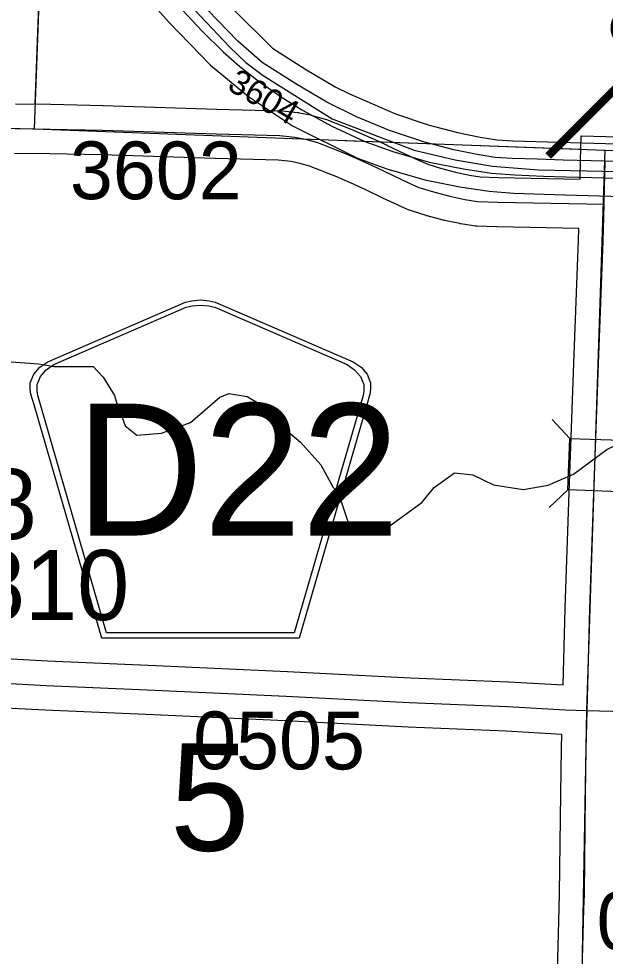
# Model space of a CAD drawing. Extents: x -157.2 to -99.3, y 12.2 to 46.2.
# Drawn here: x -115.507 to -114.795, y 33.292 to 34.429 of the extents above; entities that cross this region are included whole.
import ezdxf

# ---------------------------------------------------------------- set-up
doc = ezdxf.new("R2010")
doc.units = 0
for name, color, linetype in [('tdCoDivCarto', 7, 'Continuous'), ('tdCoHydroRiver', 7, 'Continuous'), ('tdCoPriCL', 7, 'Continuous'), ('tdCoPriDiv', 7, 'Continuous'), ('tdCoSecRdNmbr', 7, 'Continuous'), ('tdCoSecRteBand', 7, 'Continuous'), ('tdCoSecRteCL', 7, 'Continuous'), ('tdCoSectLine', 7, 'Continuous'), ('tdCoSectLinePart', 7, 'Continuous'), ('tdCoSectNmbr', 7, 'Continuous'), ('tdCoShieldCoRteHrd', 7, 'Continuous'), ('tdCoStrucSec', 7, 'Continuous'), ('tdCoStrucSecCoName', 7, 'Continuous'), ('tdCoStrucSecFHWANum', 7, 'Continuous'), ('tdCoSurfAsphalt', 7, 'Continuous'), ('tdCoSurfGravel', 7, 'Continuous'), ('tdCoTwpBndryShd', 7, 'Continuous'), ('tdStHwyPriRefPost1', 7, 'Continuous'), ('tdStHwyPriRefPost5', 7, 'Continuous')]:
    doc.layers.add(name, color=color, linetype=linetype)

msp = doc.modelspace()

# ---------------------------------------------------------------- linework, layer by layer
at = {"layer": 'tdCoDivCarto'}
for points in [[(-114.7954, 34.2565), (-114.8466, 34.2579), (-114.878, 34.2588), (-114.9081, 34.2597), (-114.929, 34.2611), (-114.9506, 34.2646), (-114.9791, 34.2703), (-115.016, 34.2798), (-115.0569, 34.2936), (-115.0969, 34.3102), (-115.1329, 34.328), (-115.1706, 34.3502), (-115.2115, 34.3764), (-115.2409, 34.402), (-115.3132, 34.4772), (-115.4242, 34.6044), (-115.4481, 34.6294)], [(-114.7954, 34.2565), (-114.8466, 34.2579), (-114.878, 34.2588), (-114.9081, 34.2597), (-114.929, 34.2611), (-114.9506, 34.2646), (-114.9791, 34.2703), (-115.016, 34.2798), (-115.0569, 34.2936), (-115.0969, 34.3102), (-115.1329, 34.328), (-115.1706, 34.3502), (-115.2115, 34.3764), (-115.2409, 34.402), (-115.3132, 34.4772), (-115.4242, 34.6044), (-115.4481, 34.6294)], [(-115.4567, 34.6071), (-115.4531, 34.6032), (-115.4346, 34.5825), (-115.3943, 34.5366), (-115.3618, 34.4998), (-115.3325, 34.4668), (-115.308, 34.4397), (-115.2841, 34.4141), (-115.2589, 34.3891), (-115.2386, 34.3713), (-115.2149, 34.3528), (-115.1886, 34.3347), (-115.1633, 34.3187), (-115.1271, 34.2988), (-115.087, 34.2806), (-115.0531, 34.2682), (-115.0089, 34.2553), (-114.9675, 34.2473), (-114.9333, 34.242), (-114.905, 34.2399), (-114.8705, 34.2384), (-114.8433, 34.2377)], [(-115.4567, 34.6071), (-115.4531, 34.6032), (-115.4346, 34.5825), (-115.3943, 34.5366), (-115.3618, 34.4998), (-115.3325, 34.4668), (-115.308, 34.4397), (-115.2841, 34.4141), (-115.2589, 34.3891), (-115.2386, 34.3713), (-115.2149, 34.3528), (-115.1886, 34.3347), (-115.1633, 34.3187), (-115.1271, 34.2988), (-115.087, 34.2806), (-115.0531, 34.2682), (-115.0089, 34.2553), (-114.9675, 34.2473), (-114.9333, 34.242), (-114.905, 34.2399), (-114.8705, 34.2384), (-114.8433, 34.2377)], [(-114.7654, 34.2557), (-114.7954, 34.2565)], [(-114.7654, 34.2557), (-114.7954, 34.2565)], [(-114.8433, 34.2377), (-114.7959, 34.2364)], [(-114.8433, 34.2377), (-114.7959, 34.2364)], [(-114.7959, 34.2364), (-114.7649, 34.2356), (-114.5923, 34.2321), (-114.549, 34.231)], [(-114.7959, 34.2364), (-114.7649, 34.2356), (-114.5923, 34.2321), (-114.549, 34.231)]]:
    msp.add_lwpolyline(points, dxfattribs=at)
at = {"layer": 'tdCoHydroRiver'}
for points in [[(-115.5552, 34.0161), (-115.4827, 34.0109), (-115.4639, 34.0073), (-115.4165, 34.0076), (-115.4043, 33.9946), (-115.3907, 33.9721), (-115.3878, 33.9626), (-115.3848, 33.9578), (-115.3834, 33.9514), (-115.3775, 33.9355), (-115.3636, 33.9241), (-115.3335, 33.9264), (-115.2985, 33.9396), (-115.2629, 33.9702), (-115.2518, 33.9747), (-115.2298, 33.9709), (-115.2127, 33.961), (-115.1882, 33.9351), (-115.165, 33.9155), (-115.1405, 33.888), (-115.1255, 33.8608), (-115.1194, 33.8543), (-115.1033, 33.8065), (-115.065, 33.8081), (-115.0178, 33.8423), (-115.0029, 33.8606), (-114.9784, 33.8784), (-114.9562, 33.876), (-114.9311, 33.864)], [(-114.9311, 33.864), (-114.8949, 33.8581), (-114.8646, 33.8635), (-114.8341, 33.8767), (-114.7936, 33.9068), (-114.7197, 33.9438), (-114.6796, 33.9614), (-114.6406, 33.9963), (-114.616, 34.0254)]]:
    msp.add_lwpolyline(points, dxfattribs=at)
at = {"layer": 'tdCoPriCL'}
msp.add_lwpolyline([(-115.3139, 34.4619), (-115.251, 34.3953), (-115.2315, 34.3762), (-115.2103, 34.3603), (-115.1265, 34.3077), (-115.0271, 34.27), (-114.9774, 34.2581), (-114.9321, 34.2506), (-114.8763, 34.2459), (-114.3928, 34.2359), (-113.8117, 34.222), (-113.626, 34.2138), (-112.4631, 34.1786), (-112.0953, 34.1683), (-111.4057, 34.1456), (-110.9465, 34.1312)], dxfattribs=at)
at = {"layer": 'tdCoPriDiv'}
for points in [[(-115.7632, 34.8152), (-115.6831, 34.7964), (-115.6097, 34.7692), (-115.5687, 34.7492), (-115.5336, 34.7291), (-115.5054, 34.7096), (-115.4843, 34.6928), (-115.4631, 34.6759), (-115.4206, 34.6315), (-115.353, 34.5553), (-115.2975, 34.4917), (-115.1988, 34.3936), (-115.1596, 34.3685), (-115.1229, 34.3469), (-115.1056, 34.3383), (-115.0496, 34.3138), (-115.0101, 34.3005), (-114.9746, 34.2913), (-114.9471, 34.2858), (-114.9269, 34.2826), (-114.9074, 34.2812), (-114.7952, 34.278), (-110.6483, 34.1588)], [(-115.7705, 34.761), (-115.7057, 34.7438), (-115.6378, 34.7171), (-115.5885, 34.6899), (-115.5438, 34.6586), (-115.5142, 34.6336), (-115.486, 34.6059), (-115.3244, 34.4247), (-115.2742, 34.3729), (-115.2282, 34.3349), (-115.1747, 34.2996), (-115.0957, 34.2602), (-115.0603, 34.2472), (-115.0144, 34.2338), (-114.9716, 34.2255), (-114.9361, 34.2201), (-114.9066, 34.2179), (-114.8443, 34.2156), (-110.6683, 34.0947)]]:
    msp.add_lwpolyline(points, dxfattribs=at)
at = {"layer": 'tdCoSecRteBand'}
for points in [[(-115.5107, 34.326), (-115.4683, 34.3255), (-115.4681, 34.3255), (-115.468, 34.3255), (-115.4046, 34.324), (-115.4044, 34.324), (-115.4043, 34.324), (-115.2666, 34.3196), (-115.1893, 34.3177), (-115.188, 34.3176), (-115.1867, 34.3175), (-115.1687, 34.3155), (-115.1675, 34.3154), (-115.1664, 34.3151), (-115.1532, 34.3126), (-115.1519, 34.3124), (-115.1507, 34.312), (-115.1363, 34.3079), (-115.1349, 34.3075), (-115.1335, 34.3069), (-115.1007, 34.294), (-115.1003, 34.2938), (-115.0999, 34.2937), (-115.0804, 34.2853), (-115.08, 34.2851), (-115.0795, 34.2849), (-115.0601, 34.2758), (-115.06, 34.2758), (-115.0599, 34.2757), (-115.04, 34.2661), (-115.0218, 34.2578), (-115.0107, 34.253), (-114.9952, 34.248), (-114.9772, 34.2432), (-114.9602, 34.2396), (-114.9473, 34.2375), (-114.9249, 34.2368), (-114.826, 34.2348), (-114.826, 34.235), (-114.826, 34.235), (-114.8254, 34.2573), (-114.8246, 34.2873), (-114.7646, 34.2857)], [(-114.8465, 33.6212), (-114.844, 33.7141), (-114.844, 33.7142), (-114.844, 33.7144), (-114.8391, 33.8545), (-114.8391, 33.8545), (-114.8391, 33.8545), (-114.8334, 34.0116), (-114.8334, 34.0116), (-114.8334, 34.0116), (-114.828, 34.1606), (-114.8276, 34.1748), (-114.9263, 34.1768), (-114.9265, 34.1768), (-114.9267, 34.1768), (-114.9512, 34.1776), (-114.9532, 34.1777), (-114.9551, 34.178), (-114.9705, 34.1805), (-114.9712, 34.1806), (-114.9718, 34.1808), (-114.9903, 34.1846), (-114.9911, 34.1848), (-114.9919, 34.185), (-115.0114, 34.1902), (-115.0121, 34.1904), (-115.0128, 34.1906), (-115.0304, 34.1963), (-115.0318, 34.1967), (-115.0332, 34.1973), (-115.046, 34.2029), (-115.0463, 34.203), (-115.0465, 34.2031), (-115.0653, 34.2117), (-115.0655, 34.2118), (-115.0658, 34.2119), (-115.0858, 34.2216), (-115.1045, 34.2304), (-115.1231, 34.2383), (-115.1542, 34.2506), (-115.1659, 34.2539), (-115.1765, 34.256), (-115.1921, 34.2577), (-115.2682, 34.2596), (-115.2683, 34.2596), (-115.2684, 34.2596), (-115.4061, 34.2641), (-115.4692, 34.2655), (-115.5117, 34.266)], [(-115.5523, 33.6547), (-115.4718, 33.6506), (-115.3405, 33.6447), (-115.1809, 33.6375), (-115.1808, 33.6375), (-115.1807, 33.6375), (-115.0317, 33.6299), (-114.9127, 33.625), (-114.9125, 33.625), (-114.9123, 33.625), (-114.8465, 33.6212)], [(-114.8554, 33.1975), (-114.8514, 33.3501), (-114.8514, 33.3503), (-114.8514, 33.3506), (-114.8507, 33.3681), (-114.8492, 33.4893), (-114.8492, 33.4893), (-114.8492, 33.4893), (-114.8485, 33.5441), (-114.8485, 33.5443), (-114.8485, 33.5444), (-114.848, 33.5612), (-114.8481, 33.5612), (-114.8481, 33.5612), (-114.9154, 33.565), (-115.0343, 33.57), (-115.0345, 33.57), (-115.0346, 33.57), (-115.1837, 33.5776), (-115.3432, 33.5848), (-115.3432, 33.5848), (-115.3432, 33.5848), (-115.4746, 33.5907), (-115.4747, 33.5907), (-115.4748, 33.5907), (-115.5554, 33.5948)]]:
    msp.add_lwpolyline(points, dxfattribs=at)
at = {"layer": 'tdCoSecRteCL'}
for points in [[(-115.5113, 34.296), (-115.4687, 34.2955), (-115.4053, 34.2941), (-115.2674, 34.2896), (-115.19, 34.2877), (-115.172, 34.2857), (-115.1589, 34.2831), (-115.1445, 34.279), (-115.1117, 34.2661), (-115.0922, 34.2578), (-115.0729, 34.2487), (-115.0527, 34.239), (-115.034, 34.2304), (-115.0213, 34.2248), (-115.0036, 34.2192), (-114.9841, 34.214), (-114.9657, 34.2101), (-114.9502, 34.2076), (-114.9257, 34.2068), (-114.7968, 34.2042)], [(-114.7968, 34.2042), (-114.7967, 34.2077), (-114.7954, 34.2565)], [(-114.8173, 33.5903), (-114.814, 33.7133), (-114.8091, 33.8534), (-114.8034, 34.0105), (-114.798, 34.1597), (-114.7968, 34.2042)], [(-115.8153, 33.6614), (-115.8121, 33.6596), (-115.7988, 33.6527), (-115.7808, 33.6441), (-115.768, 33.6399), (-115.751, 33.6357), (-115.727, 33.633), (-115.6972, 33.631), (-115.5981, 33.6271), (-115.5539, 33.6248), (-115.4733, 33.6206), (-115.3418, 33.6147), (-115.1823, 33.6076), (-115.0331, 33.5999), (-114.914, 33.595), (-114.8439, 33.5911), (-114.8173, 33.5903)], [(-114.8446, 32.1013), (-114.8439, 32.1168), (-114.8431, 32.2058), (-114.8412, 32.3136), (-114.839, 32.4342), (-114.838, 32.523), (-114.8353, 32.6677), (-114.8325, 32.8344), (-114.8298, 32.8892), (-114.8303, 32.9257), (-114.8293, 32.977), (-114.8266, 33.0485), (-114.8262, 33.0955), (-114.8254, 33.1967), (-114.8214, 33.3493), (-114.8207, 33.3673), (-114.8192, 33.4889), (-114.8185, 33.5437), (-114.8173, 33.5903)], [(-114.8173, 33.5903), (-114.7719, 33.5891), (-114.6457, 33.5886), (-114.478, 33.5866), (-114.3976, 33.5854), (-114.296, 33.5849), (-114.1465, 33.5827), (-113.9672, 33.5814), (-113.8543, 33.5807), (-113.8055, 33.5803)]]:
    msp.add_lwpolyline(points, dxfattribs=at)
at = {"layer": 'tdCoSectLine'}
for points in [[(-115.4513, 35.2958), (-115.4882, 34.2958)], [(-115.7938, 34.3032), (-115.4882, 34.2958)], [(-115.4882, 34.2958), (-114.7955, 34.2698)], [(-114.8267, 33.0896), (-114.8176, 33.5903), (-114.7955, 34.2698)], [(-114.7955, 34.2698), (-114.4939, 34.2619)]]:
    msp.add_lwpolyline(points, dxfattribs=at)
at = {"layer": 'tdCoSectLinePart'}
for points in [[(-115.4513, 35.2958), (-115.4871, 34.3258)], [(-115.1113, 34.2816), (-114.8256, 34.2709)]]:
    msp.add_lwpolyline(points, dxfattribs=at)
at = {"layer": 'tdCoShieldCoRteHrd'}
for points in [[(-115.4061, 33.6781), (-115.4881, 33.961), (-115.4919, 33.9741), (-115.4927, 33.98), (-115.4927, 33.9878), (-115.4884, 33.9982), (-115.4811, 34.0066), (-115.4716, 34.0133), (-115.3043, 34.0857), (-115.2968, 34.0873), (-115.2864, 34.0882), (-115.2759, 34.0873), (-115.2684, 34.0857), (-115.1011, 34.0133), (-115.0916, 34.0066), (-115.0843, 33.9982), (-115.08, 33.9878), (-115.08, 33.98), (-115.0808, 33.9741), (-115.0847, 33.961), (-115.1666, 33.6781)], [(-115.4003, 33.6844), (-115.48, 33.9597), (-115.4837, 33.9723), (-115.4844, 33.978), (-115.4844, 33.9855), (-115.4803, 33.9954), (-115.4734, 34.0035), (-115.4642, 34.0099), (-115.3036, 34.0794), (-115.2964, 34.081), (-115.2864, 34.0818), (-115.2763, 34.081), (-115.2691, 34.0794), (-115.1085, 34.0099), (-115.0994, 34.0035), (-115.0924, 33.9954), (-115.0883, 33.9855), (-115.0883, 33.978), (-115.089, 33.9723), (-115.0927, 33.9597), (-115.1725, 33.6844)]]:
    msp.add_lwpolyline(points, close=True, dxfattribs=at)
at = {"layer": 'tdCoStrucSec'}
for p, q in [((-114.8384, 33.9202), (-114.8597, 33.9432)), ((-114.8407, 33.8577), (-114.8636, 33.8364))]:
    msp.add_line(p, q, dxfattribs=at)
msp.add_lwpolyline([(-114.8407, 33.8577), (-114.8384, 33.9202), (-114.7758, 33.918), (-114.7781, 33.8554)], close=True, dxfattribs=at)
at = {"layer": 'tdCoSurfAsphalt'}
msp.add_line((-114.7967, 34.2077), (-114.7954, 34.2565), dxfattribs=at)
for points in [[(-114.8173, 33.5903), (-114.814, 33.7133), (-114.8091, 33.8534), (-114.8034, 34.0105), (-114.798, 34.1597), (-114.7968, 34.2042), (-114.7967, 34.2077)], [(-115.5539, 33.6248), (-115.4733, 33.6206), (-115.3418, 33.6147), (-115.1823, 33.6076), (-115.0331, 33.5999), (-114.914, 33.595), (-114.8439, 33.5911), (-114.8173, 33.5903), (-114.7719, 33.5891), (-114.6457, 33.5886), (-114.478, 33.5866), (-114.3976, 33.5854), (-114.296, 33.5849), (-114.1465, 33.5827), (-113.9672, 33.5814), (-113.8543, 33.5807)], [(-114.8262, 33.0955), (-114.8254, 33.1967), (-114.8214, 33.3493), (-114.8207, 33.3673), (-114.8192, 33.4889), (-114.8185, 33.5437), (-114.8173, 33.5903)]]:
    msp.add_lwpolyline(points, dxfattribs=at)
at = {"layer": 'tdCoSurfGravel'}
msp.add_lwpolyline([(-115.5113, 34.296), (-115.4687, 34.2955), (-115.4053, 34.2941), (-115.2674, 34.2896), (-115.19, 34.2877), (-115.172, 34.2857), (-115.1589, 34.2831), (-115.1445, 34.279), (-115.1117, 34.2661), (-115.0922, 34.2578), (-115.0729, 34.2487), (-115.0527, 34.239), (-115.034, 34.2304), (-115.0213, 34.2248), (-115.0036, 34.2192), (-114.9841, 34.214), (-114.9657, 34.2101), (-114.9502, 34.2076), (-114.9257, 34.2068), (-114.7968, 34.2042)], dxfattribs=at)
at = {"layer": 'tdCoTwpBndryShd'}
msp.add_lwpolyline([(-120.5012, 34.4313), (-119.7489, 34.4024), (-119.4647, 34.3917), (-118.7428, 34.3783), (-118.4753, 34.3728), (-117.7439, 34.3567), (-117.4801, 34.3493), (-116.7577, 34.3274), (-116.4902, 34.3216), (-115.7938, 34.3032), (-115.4882, 34.2958), (-114.7955, 34.2698), (-114.4939, 34.2619)], dxfattribs=at)

# ---------------------------------------------------------------- texts
at = {"layer": 'tdCoSecRdNmbr'}
for s, height, rotation, p in [('3604', 0.03, 329.9107, (-115.2554, 34.3442)), ('3602', 0.07, 359.9112, (-115.4447, 34.2105)), ('0505', 0.07, 359.9115, (-115.2952, 33.519)), ('0404', 0.07, 359.9123, (-114.8059, 33.2999))]:
    msp.add_text(s, height=height, rotation=rotation, dxfattribs=at).set_placement(p)
at = {"layer": 'tdCoSectNmbr'}
msp.add_text('5', height=0.13, rotation=359.9114, dxfattribs=at).set_placement((-115.3235, 33.4202))
at = {"layer": 'tdCoShieldCoRteHrd'}
msp.add_text('D22', height=0.16, dxfattribs=at).set_placement((-115.4373, 33.8024))
at = {"layer": 'tdCoStrucSecCoName'}
msp.add_text('L-8', height=0.085, dxfattribs=at).set_placement((-115.6491, 33.7981))
at = {"layer": 'tdCoStrucSecFHWANum'}
msp.add_text('352810', height=0.085, dxfattribs=at).set_placement((-115.752, 33.6999))
at = {"layer": 'tdStHwyPriRefPost1'}
msp.add_text('‒‒35', height=0.1, rotation=45, dxfattribs=at).set_placement((-114.8386, 34.2367))
at = {"layer": 'tdStHwyPriRefPost5'}
msp.add_text('‒‒35', height=0.1, rotation=45, dxfattribs=at).set_placement((-114.8386, 34.2367))

doc.saveas('drawing.dxf')
